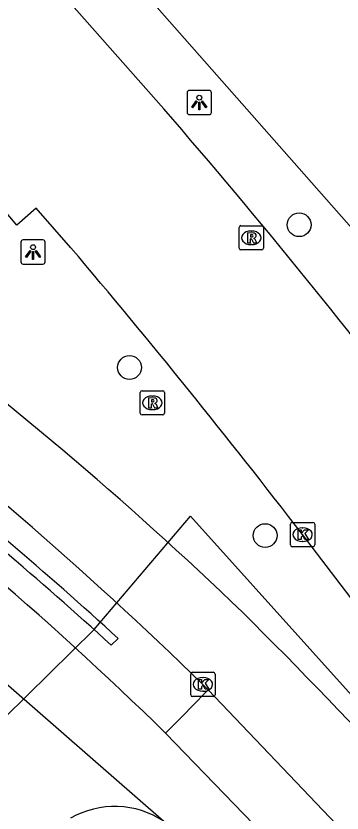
# Model space of a CAD drawing. Extents: x 159718 to 160783, y 383290 to 384030.
# Drawn here: x 160349.25 to 160362.67, y 383909.74 to 383942.54 of the extents above; entities that cross this region are included whole.
import ezdxf

# ---------------------------------------------------------------- set-up
doc = ezdxf.new("R2010")
doc.units = 0
for name, color, linetype in [('IMGEO_Boom', 7, 'Continuous'), ('IMGEO_Fietspad_gesloten', 7, 'Continuous'), ('IMGEO_Haag', 7, 'Continuous'), ('IMGEO_Hek', 7, 'Continuous'), ('IMGEO_Kolk', 7, 'Continuous'), ('IMGEO_Lichtpunt', 7, 'Continuous'), ('IMGEO_Rijbaan_lokaal_gesloten', 7, 'Continuous'), ('IMGEO_Rioolput', 7, 'Continuous'), ('IMGEO_Voetpad_open', 7, 'Continuous')]:
    doc.layers.add(name, color=color, linetype=linetype)

msp = doc.modelspace()

# ---------------------------------------------------------------- linework, layer by layer
at = {"layer": 'IMGEO_Boom'}
for centre in [(160360.902, 383933.946), (160353.922, 383928.072), (160359.503, 383921.157)]:
    msp.add_circle(centre, 0.489, dxfattribs=at)
at = {"layer": 'IMGEO_Fietspad_gesloten'}
for points in [[(160347.954, 383915.845), (160355.337, 383909.402)], [(160360.649, 383907.617), (160355.407, 383913.024)]]:
    msp.add_lwpolyline(points, dxfattribs=at)
for centre, radius, start, end in [((160252.541, 383808.031), 146.986, 45.5863, 61.7263), ((160353.31, 383906.343), 3.67, 56.4723, 119.7154)]:
    msp.add_arc(centre, radius, start, end, dxfattribs=at)
at = {"layer": 'IMGEO_Haag'}
msp.add_lwpolyline([(160353.164, 383916.652), (160353.461, 383916.921)], dxfattribs=at)
for centre, radius, start, end in [((160249.977, 383803.773), 153.335, 47.55437, 52.06928), ((160249.849, 383803.604), 153.146, 47.57565, 52.0291)]:
    msp.add_arc(centre, radius, start, end, dxfattribs=at)
at = {"layer": 'IMGEO_Hek'}
msp.add_lwpolyline([(160346.723, 383911.597), (160346.939, 383911.861), (160352.464, 383917.294), (160356.431, 383921.953), (160366.504, 383910.772), (160368.407, 383909.062), (160370.924, 383908.438)], dxfattribs=at)
at = {"layer": 'IMGEO_Kolk'}
for p, q in [((160360.543, 383920.771), (160360.543, 383921.623)), ((160360.618, 383921.697), (160361.47, 383921.697)), ((160361.544, 383921.623), (160361.544, 383920.771)), ((160361.031, 383921.477), (160361.056, 383921.477)), ((160361.054, 383920.917), (160361.029, 383920.917)), ((160361.47, 383920.697), (160360.618, 383920.697)), ((160356.441, 383914.607), (160356.441, 383915.459)), ((160356.516, 383915.533), (160357.368, 383915.533)), ((160356.929, 383915.313), (160356.954, 383915.313)), ((160357.442, 383915.459), (160357.442, 383914.607)), ((160356.952, 383914.753), (160356.927, 383914.753)), ((160357.368, 383914.533), (160356.516, 383914.533))]:
    msp.add_line(p, q, dxfattribs=at)
for points in [[(160360.543, 383920.771), (160360.543, 383921.623)], [(160360.618, 383921.697), (160361.47, 383921.697)], [(160361.544, 383921.623), (160361.544, 383920.771)], [(160360.864, 383921.397), (160360.987, 383921.397), (160360.987, 383921.246), (160361.117, 383921.397), (160361.281, 383921.397), (160361.135, 383921.246), (160361.288, 383920.997), (160361.136, 383920.997), (160361.051, 383921.161), (160360.987, 383921.094), (160360.987, 383920.997), (160360.864, 383920.997), (160360.864, 383921.397)], [(160361.47, 383920.697), (160360.618, 383920.697)], [(160356.441, 383914.607), (160356.441, 383915.459)], [(160356.516, 383915.533), (160357.368, 383915.533)], [(160357.442, 383915.459), (160357.442, 383914.607)], [(160356.762, 383915.233), (160356.885, 383915.233), (160356.885, 383915.082), (160357.015, 383915.233), (160357.179, 383915.233), (160357.033, 383915.082), (160357.186, 383914.833), (160357.034, 383914.833), (160356.949, 383914.997), (160356.885, 383914.93), (160356.885, 383914.833), (160356.762, 383914.833), (160356.762, 383915.233)], [(160357.368, 383914.533), (160356.516, 383914.533)]]:
    msp.add_lwpolyline(points, dxfattribs=at)
for centre, start, end in [((160360.62, 383921.621), 91.552, 178.448), ((160360.62, 383921.621), 91.552, 178.448), ((160361.468, 383921.621), 1.552, 88.448), ((160361.468, 383921.621), 1.552, 88.448), ((160360.62, 383920.773), 181.552, 268.448), ((160360.62, 383920.773), 181.552, 268.448), ((160361.468, 383920.773), 271.552, 358.448), ((160361.468, 383920.773), 271.552, 358.448), ((160356.518, 383915.457), 91.552, 178.448), ((160356.518, 383915.457), 91.552, 178.448), ((160357.366, 383915.457), 1.552, 88.448), ((160357.366, 383915.457), 1.552, 88.448), ((160356.518, 383914.609), 181.552, 268.448), ((160356.518, 383914.609), 181.552, 268.448), ((160357.366, 383914.609), 271.552, 358.448), ((160357.366, 383914.609), 271.552, 358.448)]:
    msp.add_arc(centre, 0.0765, start, end, dxfattribs=at)
for centre, major_axis, ratio, start_param, end_param in [((160361.03, 383921.197), (-0.387, 0.002), 0.722429, 4.712389, 7.853982), ((160361.055, 383921.197), (-0.39, 0.002), 0.717154, 1.570796, 4.712389), ((160356.928, 383915.033), (-0.387, 0.002), 0.722429, 4.712389, 7.853982), ((160356.953, 383915.033), (-0.39, 0.002), 0.717154, 1.570796, 4.712389)]:
    msp.add_ellipse(centre, major_axis=major_axis, ratio=ratio, start_param=start_param, end_param=end_param, dxfattribs=at)
at = {"layer": 'IMGEO_Lichtpunt'}
for p, q in [((160356.294, 383939.378), (160356.294, 383938.571)), ((160356.294, 383939.378), (160356.294, 383938.571)), ((160357.196, 383939.473), (160356.388, 383939.473)), ((160357.196, 383939.473), (160356.388, 383939.473)), ((160357.29, 383938.571), (160357.29, 383939.378)), ((160357.29, 383938.571), (160357.29, 383939.378)), ((160356.388, 383938.477), (160357.196, 383938.477)), ((160356.388, 383938.477), (160357.196, 383938.477)), ((160349.453, 383933.227), (160349.453, 383932.42)), ((160349.453, 383933.227), (160349.453, 383932.42)), ((160350.355, 383933.322), (160349.547, 383933.322)), ((160350.355, 383933.322), (160349.547, 383933.322)), ((160350.449, 383932.42), (160350.449, 383933.227)), ((160350.449, 383932.42), (160350.449, 383933.227)), ((160349.547, 383932.326), (160350.355, 383932.326)), ((160349.547, 383932.326), (160350.355, 383932.326))]:
    msp.add_line(p, q, dxfattribs=at)
for points in [[(160356.668, 383939.042), (160356.707, 383939.014), (160356.519, 383938.752), (160356.481, 383938.779), (160356.668, 383939.042)], [(160356.77, 383938.994), (160356.817, 383938.994), (160356.817, 383938.672), (160356.77, 383938.672), (160356.77, 383938.994)], [(160356.88, 383939.014), (160356.918, 383939.041), (160357.105, 383938.779), (160357.066, 383938.751), (160356.88, 383939.014)], [(160349.827, 383932.891), (160349.866, 383932.863), (160349.678, 383932.601), (160349.64, 383932.628), (160349.827, 383932.891)], [(160349.929, 383932.843), (160349.976, 383932.843), (160349.976, 383932.521), (160349.929, 383932.521), (160349.929, 383932.843)], [(160350.039, 383932.863), (160350.077, 383932.89), (160350.264, 383932.628), (160350.225, 383932.6), (160350.039, 383932.863)]]:
    msp.add_lwpolyline(points, dxfattribs=at)
for centre in [(160356.793, 383939.176), (160349.952, 383933.025)]:
    msp.add_circle(centre, 0.0994, dxfattribs=at)
for centre, start, end in [((160356.388, 383939.378), 90, 180), ((160356.388, 383939.378), 90, 180), ((160357.196, 383939.378), 0, 90), ((160357.196, 383939.378), 0, 90), ((160356.388, 383938.571), 180, 270), ((160356.388, 383938.571), 180, 270), ((160357.196, 383938.571), 270, 0), ((160357.196, 383938.571), 270, 360), ((160349.547, 383933.227), 90, 180), ((160349.547, 383933.227), 90, 180), ((160350.355, 383933.227), 0, 90), ((160350.355, 383933.227), 0, 90), ((160349.547, 383932.42), 180, 270), ((160349.547, 383932.42), 180, 270), ((160350.355, 383932.42), 270, 0), ((160350.355, 383932.42), 270, 360)]:
    msp.add_arc(centre, 0.0946, start, end, dxfattribs=at)
at = {"layer": 'IMGEO_Rijbaan_lokaal_gesloten'}
for points in [[(160343.677, 383954.605), (160349.437, 383948.984), (160352.305, 383945.905), (160354.242, 383943.824), (160364.179, 383932.538), (160372.852, 383922.501), (160374.818, 383920.301), (160374.93, 383920.174), (160376.816, 383918.038), (160373.784, 383915.482), (160372.386, 383917.284), (160366.715, 383924.681)], [(160355.333, 383938.716), (160351.444, 383943.115)], [(160351.509, 383932.997), (160350.075, 383934.622), (160349.283, 383933.93), (160348.4, 383934.958)], [(160365.877, 383914.853), (160364.803, 383916.277), (160361.04, 383921.197)], [(160356.938, 383915.034), (160357.159, 383914.812)], [(160357.159, 383914.812), (160362.441, 383909.267)]]:
    msp.add_lwpolyline(points, dxfattribs=at)
for centre, radius, start, end in [((160253.682, 383809.234), 151.1, 46.04183, 61.13699), ((160145.138, 383756.621), 278.101, 37.17932, 40.90288), ((160115.147, 383732.335), 310.052, 37.52657, 40.32988), ((160242.397, 383797.575), 164.061, 45.7205, 52.82122), ((160221.43, 383779.224), 195.105, 39.45981, 45.34131)]:
    msp.add_arc(centre, radius, start, end, dxfattribs=at)
at = {"layer": 'IMGEO_Rioolput'}
for p, q in [((160358.434, 383932.982), (160358.434, 383933.834)), ((160358.509, 383933.908), (160359.361, 383933.908)), ((160358.922, 383933.688), (160358.947, 383933.688)), ((160359.435, 383933.834), (160359.435, 383932.982)), ((160358.945, 383933.128), (160358.92, 383933.128)), ((160359.361, 383932.908), (160358.509, 383932.908)), ((160354.436, 383927.119), (160355.288, 383927.119)), ((160354.361, 383926.193), (160354.361, 383927.045)), ((160354.849, 383926.899), (160354.874, 383926.899)), ((160355.362, 383927.045), (160355.362, 383926.193)), ((160354.872, 383926.339), (160354.847, 383926.339)), ((160355.288, 383926.119), (160354.436, 383926.119))]:
    msp.add_line(p, q, dxfattribs=at)
for points in [[(160358.434, 383932.982), (160358.434, 383933.834)], [(160358.509, 383933.908), (160359.361, 383933.908)], [(160359.435, 383933.834), (160359.435, 383932.982)], [(160359.023, 383933.606), (160358.771, 383933.608), (160358.771, 383933.208)], [(160358.771, 383933.208), (160358.895, 383933.208), (160358.895, 383933.37), (160358.906, 383933.37)], [(160358.949, 383933.527), (160358.895, 383933.527), (160358.895, 383933.446)], [(160358.895, 383933.446), (160358.947, 383933.446)], [(160358.953, 383933.341), (160359.024, 383933.208), (160359.164, 383933.208), (160359.099, 383933.334)], [(160359.361, 383932.908), (160358.509, 383932.908)], [(160354.436, 383927.119), (160355.288, 383927.119)], [(160354.361, 383926.193), (160354.361, 383927.045)], [(160354.95, 383926.817), (160354.698, 383926.819), (160354.698, 383926.419)], [(160355.362, 383927.045), (160355.362, 383926.193)], [(160354.698, 383926.419), (160354.822, 383926.419), (160354.822, 383926.581), (160354.833, 383926.581)], [(160354.876, 383926.738), (160354.822, 383926.738), (160354.822, 383926.657)], [(160354.822, 383926.657), (160354.874, 383926.657)], [(160354.88, 383926.552), (160354.951, 383926.419), (160355.091, 383926.419), (160355.026, 383926.545)], [(160355.288, 383926.119), (160354.436, 383926.119)]]:
    msp.add_lwpolyline(points, dxfattribs=at)
for centre, radius, start, end in [((160358.511, 383933.832), 0.0765, 91.552, 178.448), ((160358.511, 383933.832), 0.0765, 91.552, 178.448), ((160359.359, 383933.832), 0.0765, 1.552, 88.448), ((160359.359, 383933.832), 0.0765, 1.552, 88.448), ((160358.905, 383933.317), 0.0533, 26.0293, 88.6989), ((160358.931, 383933.635), 0.19, 274.7715, 282.9687), ((160358.955, 383933.431), 0.0964, 77.0061, 93.1865), ((160358.969, 383933.488), 0.0378, 276.6634, 79.6772), ((160359.022, 383933.496), 0.109, 350.3612, 89.416), ((160359.02, 383933.496), 0.112, 277.5842, 350.9817), ((160359.004, 383933.281), 0.108, 29.5134, 73.7905), ((160358.511, 383932.984), 0.0765, 181.552, 268.448), ((160358.511, 383932.984), 0.0765, 181.552, 268.448), ((160359.359, 383932.984), 0.0765, 271.552, 358.448), ((160359.359, 383932.984), 0.0765, 271.552, 358.448), ((160354.438, 383927.043), 0.0765, 91.552, 178.448), ((160354.438, 383927.043), 0.0765, 91.552, 178.448), ((160355.286, 383927.043), 0.0765, 1.552, 88.448), ((160355.286, 383927.043), 0.0765, 1.552, 88.448), ((160354.949, 383926.707), 0.109, 350.3612, 89.416), ((160354.832, 383926.528), 0.0533, 26.0293, 88.6989), ((160354.858, 383926.846), 0.19, 274.7715, 282.9687), ((160354.882, 383926.642), 0.0964, 77.0061, 93.1865), ((160354.896, 383926.699), 0.0378, 276.6634, 79.6772), ((160354.947, 383926.707), 0.112, 277.5842, 350.9817), ((160354.931, 383926.492), 0.108, 29.5134, 73.7905), ((160354.438, 383926.195), 0.0765, 181.552, 268.448), ((160354.438, 383926.195), 0.0765, 181.552, 268.448), ((160355.286, 383926.195), 0.0765, 271.552, 358.448), ((160355.286, 383926.195), 0.0765, 271.552, 358.448)]:
    msp.add_arc(centre, radius, start, end, dxfattribs=at)
for centre, major_axis, ratio, start_param, end_param in [((160358.921, 383933.408), (-0.387, 0.002), 0.722429, 4.712389, 7.853982), ((160358.946, 383933.408), (-0.39, 0.002), 0.717154, 1.570796, 4.712389), ((160354.848, 383926.619), (-0.387, 0.002), 0.722429, 4.712389, 7.853982), ((160354.873, 383926.619), (-0.39, 0.002), 0.717154, 1.570796, 4.712389)]:
    msp.add_ellipse(centre, major_axis=major_axis, ratio=ratio, start_param=start_param, end_param=end_param, dxfattribs=at)
at = {"layer": 'IMGEO_Voetpad_open'}
msp.add_lwpolyline([(160355.407, 383913.024), (160356.183, 383913.816), (160356.462, 383914.101), (160357.159, 383914.812)], dxfattribs=at)

doc.saveas('drawing.dxf')
